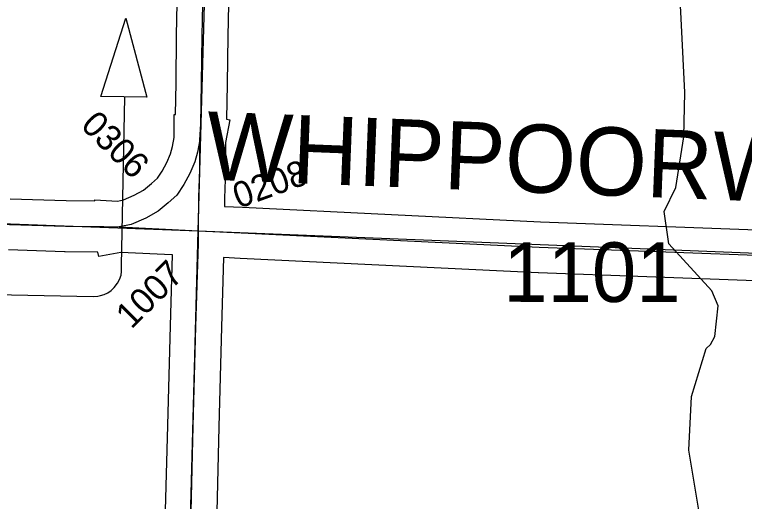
# Model space of a CAD drawing. Extents: x -132.8 to -73.3, y -60 to -26.
# Drawn here: x -117.702 to -116.846, y -33.809 to -33.238 of the extents above; entities that cross this region are included whole.
import ezdxf

# ---------------------------------------------------------------- set-up
doc = ezdxf.new("R2010")
doc.units = 0
for name, color, linetype in [('tdCoDirctArrow', 7, 'Continuous'), ('tdCoHydroRiver', 7, 'Continuous'), ('tdCoSecRdNmbr', 7, 'Continuous'), ('tdCoSecRdTxt', 7, 'Continuous'), ('tdCoSecRteBand', 7, 'Continuous'), ('tdCoSecRteCL', 7, 'Continuous'), ('tdCoSectLine', 7, 'Continuous'), ('tdCoSurfGravel', 7, 'Continuous')]:
    doc.layers.add(name, color=color, linetype=linetype)

msp = doc.modelspace()

# ---------------------------------------------------------------- linework, layer by layer
at = {"layer": 'tdCoDirctArrow'}
msp.add_lwpolyline([(-117.60088, -33.33405), (-117.5717, -33.24218), (-117.54699, -33.33464)], close=True, dxfattribs=at)
msp.add_lwpolyline([(-117.89781, -33.5628), (-117.61009, -33.5688), (-117.60454, -33.56835), (-117.60125, -33.56769), (-117.59702, -33.56647), (-117.5928, -33.56421), (-117.58895, -33.56149), (-117.58538, -33.55829), (-117.58153, -33.55303), (-117.57928, -33.5488), (-117.5773, -33.54354), (-117.57672, -33.53922), (-117.57669, -33.53245), (-117.57273, -33.33473)], dxfattribs=at)
at = {"layer": 'tdCoHydroRiver'}
msp.add_lwpolyline([(-116.88661, -33.89468), (-116.91108, -33.7489), (-116.9078, -33.68589), (-116.8905, -33.62958), (-116.88565, -33.62498), (-116.88066, -33.61564), (-116.87653, -33.57948), (-116.88395, -33.56192), (-116.93454, -33.50693), (-116.93983, -33.46892), (-116.92644, -33.44089), (-116.91695, -33.38121), (-116.91554, -33.32919), (-116.91972, -33.25021), (-116.9228, -33.18861)], dxfattribs=at)
at = {"layer": 'tdCoSecRteBand'}
for points in [[(-117.58139, -33.45666), (-117.57443, -33.45538), (-117.56171, -33.44985), (-117.55075, -33.44374), (-117.54175, -33.43618), (-117.53461, -33.42982), (-117.52915, -33.4217), (-117.52347, -33.41138), (-117.51911, -33.40105), (-117.51696, -33.39262), (-117.51484, -33.38206), (-117.51496, -33.35512), (-117.51348, -33.35511), (-117.51272, -33.31819), (-117.51205, -33.26236), (-117.51205, -33.26223), (-117.51204, -33.2621), (-117.51127, -33.22463)], [(-117.45128, -33.22614), (-117.45205, -33.26322), (-117.45273, -33.31904), (-117.45273, -33.31916), (-117.45273, -33.31928), (-117.45358, -33.36067), (-117.4495, -33.36149), (-117.45481, -33.3879), (-117.45467, -33.41924), (-117.45467, -33.41987), (-117.45469, -33.42049), (-117.45591, -33.45337), (-117.45599, -33.46291), (-117.43472, -33.46397), (-117.08523, -33.48098), (-116.83114, -33.49033)], [(-117.70724, -33.45408), (-117.64185, -33.45617), (-117.60792, -33.45654), (-117.60786, -33.45534), (-117.58139, -33.45666)], [(-117.52502, -33.82002), (-117.52255, -33.72), (-117.52255, -33.71995), (-117.52255, -33.71991), (-117.51934, -33.60302), (-117.51934, -33.60298), (-117.51934, -33.60293), (-117.51682, -33.51996), (-117.51771, -33.51991), (-117.5774, -33.51694), (-117.60346, -33.52174), (-117.60441, -33.51658), (-117.64282, -33.51616), (-117.64313, -33.51616), (-117.64345, -33.51615), (-117.70926, -33.51405)], [(-116.52711, -33.83885), (-116.52193, -33.65915), (-116.52193, -33.65913), (-116.52193, -33.65912), (-116.51898, -33.56026), (-116.51935, -33.56025), (-116.67341, -33.55376), (-116.83266, -33.55032), (-116.83289, -33.55031), (-116.83312, -33.5503), (-117.08762, -33.54093), (-117.08779, -33.54092), (-117.08797, -33.54092), (-117.43766, -33.5239), (-117.43768, -33.5239), (-117.43769, -33.5239), (-117.45688, -33.52294), (-117.45937, -33.60471), (-117.46257, -33.72151), (-117.46504, -33.82159)]]:
    msp.add_lwpolyline(points, dxfattribs=at)
at = {"layer": 'tdCoSecRteCL'}
msp.add_line((-117.57939, -33.4868), (-117.48626, -33.49144), dxfattribs=at)
for points in [[(-117.48483, -33.38498), (-117.4837, -33.36625), (-117.48273, -33.31867), (-117.48205, -33.26272), (-117.48127, -33.22526)], [(-117.48483, -33.38498), (-117.4877, -33.39929), (-117.4906, -33.41065), (-117.49644, -33.42448), (-117.50351, -33.43733), (-117.51182, -33.4497), (-117.52212, -33.45888), (-117.53365, -33.46856), (-117.5484, -33.47677), (-117.56561, -33.48426), (-117.57939, -33.4868)], [(-117.48626, -33.49144), (-117.4859, -33.45267), (-117.48467, -33.41938), (-117.48483, -33.38498)], [(-117.98498, -33.47424), (-117.96541, -33.47513), (-117.90083, -33.47749), (-117.84808, -33.47917), (-117.77413, -33.48147), (-117.70831, -33.48406), (-117.64249, -33.48616), (-117.59739, -33.48665), (-117.57939, -33.4868)], [(-117.53372, -35.49084), (-117.533, -35.4529), (-117.5298, -35.33847), (-117.52659, -35.22651), (-117.52363, -35.10395), (-117.52067, -34.99248), (-117.51895, -34.86893), (-117.51747, -34.7481), (-117.51525, -34.62923), (-117.51328, -34.5047), (-117.5127, -34.47518), (-117.51106, -34.3915), (-117.50736, -34.27486), (-117.50464, -34.16537), (-117.50169, -34.04601), (-117.49848, -33.93208), (-117.49503, -33.82086), (-117.49256, -33.72073), (-117.48935, -33.60384), (-117.4864, -33.50643), (-117.48626, -33.49144)], [(-117.48626, -33.49144), (-117.4362, -33.49394), (-117.08651, -33.51095), (-116.83201, -33.52032), (-116.67246, -33.52378), (-116.48811, -33.53154)]]:
    msp.add_lwpolyline(points, dxfattribs=at)
at = {"layer": 'tdCoSectLine'}
for points in [[(-117.48664, -33.49144), (-117.45889, -32.49812)], [(-118.48321, -33.45446), (-117.48664, -33.49144)], [(-117.51337, -34.48994), (-117.48664, -33.49144)], [(-117.48664, -33.49144), (-116.48849, -33.53154)]]:
    msp.add_lwpolyline(points, dxfattribs=at)
at = {"layer": 'tdCoSurfGravel'}
msp.add_line((-117.57939, -33.4868), (-117.48626, -33.49144), dxfattribs=at)
for points in [[(-117.48483, -33.38498), (-117.4837, -33.36625), (-117.48273, -33.31867), (-117.48205, -33.26272), (-117.48127, -33.22526)], [(-117.48483, -33.38498), (-117.4877, -33.39929), (-117.4906, -33.41065), (-117.49644, -33.42448), (-117.50351, -33.43733), (-117.51182, -33.4497), (-117.52212, -33.45888), (-117.53365, -33.46856), (-117.5484, -33.47677), (-117.56561, -33.48426), (-117.57939, -33.4868)], [(-117.48626, -33.49144), (-117.4859, -33.45267), (-117.48467, -33.41938), (-117.48483, -33.38498)], [(-117.70831, -33.48406), (-117.64249, -33.48616), (-117.59739, -33.48665), (-117.57939, -33.4868)], [(-117.5127, -34.47518), (-117.51106, -34.3915), (-117.50736, -34.27486), (-117.50464, -34.16537), (-117.50169, -34.04601), (-117.49848, -33.93208), (-117.49503, -33.82086), (-117.49256, -33.72073), (-117.48935, -33.60384), (-117.4864, -33.50643), (-117.48626, -33.49144)], [(-117.48626, -33.49144), (-117.4362, -33.49394), (-117.08651, -33.51095), (-116.83201, -33.52032), (-116.67246, -33.52378), (-116.48811, -33.53154)]]:
    msp.add_lwpolyline(points, dxfattribs=at)

# ---------------------------------------------------------------- texts
at = {"layer": 'tdCoSecRdNmbr'}
for s, height, rotation, p in [('0306', 0.03, 314.91183, (-117.62593, -33.36913)), ('0208', 0.03, 19.91186, (-117.43935, -33.46582)), ('1101', 0.07, 359.91225, (-117.12896, -33.57492)), ('1007', 0.03, 44.91172, (-117.56526, -33.60798))]:
    msp.add_text(s, height=height, rotation=rotation, dxfattribs=at).set_placement(p)
at = {"layer": 'tdCoSecRdTxt'}
msp.add_text('WHIPPOORWILL RD', height=0.08, rotation=357.73825, dxfattribs=at).set_placement((-117.47852, -33.43139))

doc.saveas('drawing.dxf')
